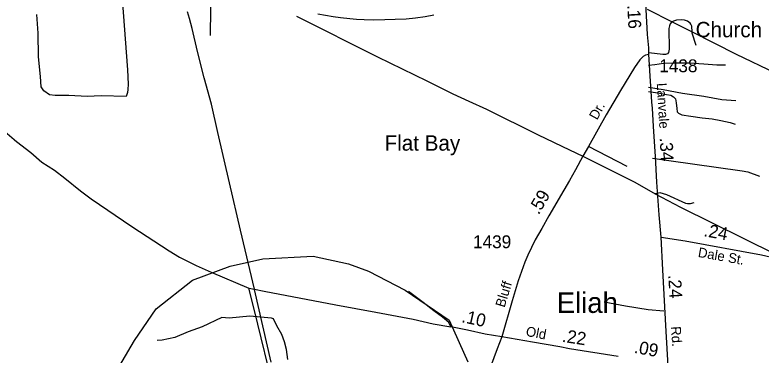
# Model space of a CAD drawing. Extents: x 2104537 to 2336408, y 34176 to 229611.
# Drawn here: x 2278778 to 2286038, y 180912 to 184223 of the extents above; entities that cross this region are included whole.
import ezdxf

# ---------------------------------------------------------------- set-up
doc = ezdxf.new("R2010")
doc.units = 0
for name, color, linetype in [('Exist Boundary Land Use Reservation Military US Department of Defense', 7, 'Continuous'), ('Exist Civil Demographics Community Label', 7, 'Continuous'), ('Exist Cultural Church Label', 7, 'Continuous'), ('Exist Hydrographic Creek Single Shore', 7, 'Continuous'), ('Exist Hydrographic Point Label', 7, 'Continuous'), ('Exist Railroad Mainline', 7, 'Continuous'), ('Exist Road Non-System Type 51', 7, 'Continuous'), ('Exist Road Secondary Mileage Hundredths English Label', 7, 'Continuous'), ('Exist Road Secondary Type 51 Attributed', 7, 'Continuous'), ('Exist Road Secondary Type 51 Label', 7, 'Continuous'), ('Exist Road Secondary Type 51 Number Label', 7, 'Continuous'), ('Exist Utilities Electrical Transmission Line', 7, 'Continuous')]:
    doc.layers.add(name, color=color, linetype=linetype)

msp = doc.modelspace()

# ---------------------------------------------------------------- linework, layer by layer
at = {"layer": 'Exist Boundary Land Use Reservation Military US Department of Defense'}
msp.add_lwpolyline([(2279734.4, 180700.1), (2279942.5, 181055), (2280150.7, 181361), (2280505.4, 181642.5), (2280872.7, 181777.1), (2281191.1, 181850.5), (2281680.6, 181875), (2282023.2, 181801.5), (2282219, 181728.1), (2282573.8, 181544.5), (2283002.3, 181250.8), (2283185.8, 180846.9)], dxfattribs=at)
at = {"layer": 'Exist Hydrographic Creek Single Shore'}
msp.add_lwpolyline([(2281432.7, 180869.1), (2281421.2, 180965.3), (2281401.9, 181042.2), (2281375, 181111.4), (2281325.1, 181196.1), (2281294.3, 181265.3), (2281275.1, 181273), (2281063.7, 181292.2), (2280863.8, 181273), (2280790.7, 181276.8), (2280598.5, 181188.4), (2280464, 181138.4), (2280333.3, 181084.5), (2280210.3, 181057.6), (2280160.3, 181053.8)], dxfattribs=at)
at = {"layer": 'Exist Railroad Mainline'}
for points in [[(2281270.6, 180844.9), (2281108.4, 181549.7), (2281107.8, 181552.5), (2280973.4, 182128.2), (2280865.2, 182587.2), (2280753.1, 183078.5), (2280690.2, 183354.5), (2280618.7, 183609.1), (2280553.9, 183868.2), (2280501.2, 184091.6), (2280476.1, 184187.5), (2280458.4, 184252.5)], [(2281726, 184232.1), (2281799.6, 184220.9), (2281875.7, 184207.6), (2281945.8, 184198.4), (2282036.1, 184187.4), (2282101.9, 184182.2), (2282176.3, 184177.1), (2282266.1, 184176.1), (2282376.1, 184179.5), (2282478.1, 184180.5), (2282584.1, 184185.6), (2282675.8, 184195), (2282767.9, 184206), (2282855.4, 184223)]]:
    msp.add_lwpolyline(points, dxfattribs=at)
at = {"layer": 'Exist Road Non-System Type 51'}
for p, q in [((2284172.7, 182909.5), (2284303.7, 182846.8)), ((2284735.7, 182746.6), (2284359.7, 182941.8)), ((2281052.9, 181563.8), (2281107.8, 181552.5))]:
    msp.add_line(p, q, dxfattribs=at)
for points in [[(2279802.7, 184641.5), (2279874.7, 183688.2), (2279878.3, 183550.4), (2279877.3, 183498.2), (2279873.7, 183466.5), (2279859.1, 183429.3), (2279616.5, 183434.3), (2279481.9, 183430.2), (2279302.4, 183438.4), (2279167.8, 183438.4), (2279114.7, 183446.5), (2279057.6, 183483.3), (2279033.1, 183524.1), (2279025, 183622), (2279008.7, 183813.8), (2279004.6, 184046.4), (2278992.3, 184226)], [(2280706, 184628.5), (2280681.3, 184280.3), (2280678.6, 184022.2)], [(2281518.3, 184210.6), (2282305, 183816.5), (2282785.9, 183580.5), (2283037.6, 183453.6), (2283195, 183383.4), (2283367, 183306.8), (2283867.9, 183055.3), (2284172.7, 182909.5)], [(2285174, 184155.4), (2285167.1, 184151.8), (2285155, 184137.7), (2285147.3, 184115.5), (2285141.6, 184091.3), (2285144.3, 183889.6), (2285138.7, 183857.5), (2285127, 183843.3), (2285108.8, 183837.1), (2285082.9, 183836.6), (2284946.8, 183853.1)], [(2285367.3, 184058.7), (2285363.4, 184112.3), (2285355.3, 184132.1), (2285347, 184143.8), (2285320.8, 184163.6), (2285291.8, 184173), (2285260.7, 184175), (2285213.7, 184170.3), (2285186.9, 184162), (2285174, 184155.4)], [(2285407.7, 183926.8), (2285368.3, 184044.3), (2285367.3, 184058.7)], [(2277584.2, 183994.1), (2277721.8, 183877.6), (2278220.9, 183450.1), (2278363.7, 183336.2), (2278585.4, 183165.8), (2278791.9, 182989.9), (2278931.8, 182883.3), (2279039.9, 182791.3), (2279164.3, 182710.8), (2279264.9, 182634.7), (2279414.7, 182512.1), (2279521.1, 182433.9), (2279916.1, 182163.6), (2280277.1, 181927.3), (2280379.2, 181866.7), (2280542, 181784.4), (2280686.7, 181719.5), (2281052.9, 181563.8)], [(2284943.2, 183732.4), (2285005, 183741.2), (2285088.9, 183753.8), (2285185.5, 183758), (2285338.7, 183755.9), (2285481.5, 183745.4), (2285607.4, 183737), (2285691.4, 183737)], [(2284943.3, 183518.2), (2285084.7, 183495.5), (2285273.7, 183461.9), (2285481.5, 183432.5), (2285655.7, 183401), (2285792.2, 183388.4)], [(2284944.1, 183476.8), (2285033.8, 183464.4), (2285117.1, 183449.7), (2285159.5, 183441.5), (2285187.3, 183426.8), (2285205.3, 183405.6), (2285211.8, 183366.4), (2285216.7, 183312.5), (2285220, 183278.2), (2285233, 183265.1), (2285267.3, 183250.4), (2285355.5, 183237.3), (2285463.3, 183222.6), (2285562.9, 183211.2), (2285646.2, 183196.5), (2285737.7, 183175.2), (2285785, 183160.5)], [(2284303.7, 182846.8), (2284810.8, 182595.2), (2285007.7, 182481.9)], [(2284982.6, 182830), (2285140.6, 182805.3), (2285855.6, 182705.5), (2285909.6, 182695.9), (2286021.9, 182655)], [(2285384.5, 182393.5), (2285346.6, 182383.1), (2285322.3, 182382.9), (2285304.3, 182386.9), (2285119.7, 182471.2), (2285055.4, 182490.4), (2285007.7, 182481.9)], [(2285007.7, 182481.9), (2285254.8, 182352.4), (2286176.9, 181895.1)], [(2282028.1, 177174.7), (2281989.7, 177355.2), (2281749.9, 178385.8), (2281661, 178755.2), (2281567.3, 179185.1), (2281487.8, 179518.6), (2281471.6, 179608.7), (2281467.5, 179704.9), (2281469.9, 179826.9), (2281466.7, 179864.7), (2281444.4, 179967.1), (2281383, 180198.2), (2281305.5, 180535.6), (2281109.4, 181347.3), (2281052.9, 181563.8)], [(2281107.8, 181552.5), (2281203.5, 181532.9), (2281900.3, 181400.1), (2282288.9, 181330.6), (2282653.3, 181261.5), (2282846.6, 181215.8), (2283017.9, 181186.2)], [(2283017.9, 181186.2), (2283000.6, 181228.5), (2282937.7, 181279.9), (2282852.9, 181341.6), (2282750.5, 181423.3), (2282608.6, 181530)], [(2285090.2, 181340.1), (2284938.5, 181352.9), (2284717.2, 181389.4), (2284511.9, 181427.1)]]:
    msp.add_lwpolyline(points, dxfattribs=at)
at = {"layer": 'Exist Road Secondary Type 51 Attributed'}
for points in [[(2284945.3, 183838.8), (2284945.3, 183902.4), (2284933.1, 184032.1), (2284919.2, 184276.7), (2284918.5, 184283.1), (2284907.4, 184479.8), (2284888.8, 184704.8)], [(2284945.3, 183838.8), (2284914.7, 183831.5), (2284890.3, 183818), (2284859.7, 183785), (2284807.1, 183711.6), (2284670.1, 183487.6), (2284529.3, 183250.4), (2284359.7, 182941.8), (2284303.7, 182846.8), (2284233.3, 182716.3), (2284173, 182612.6), (2284117.2, 182516.5), (2283972.5, 182268.3), (2283905.8, 182144.3), (2283840.9, 182033.6), (2283769.1, 181885.7), (2283739.9, 181816.1), (2283674.4, 181635.3), (2283614.5, 181440.6), (2283514.5, 181090.1)], [(2285065.1, 182059.6), (2285045.2, 182278.4), (2285023.8, 182595.5), (2285011.5, 182843.6), (2284990.1, 183137.8), (2284980.7, 183314.1), (2284974.6, 183374), (2284969.7, 183481.7), (2284958.7, 183627.2), (2284953.8, 183736.1), (2284945.3, 183838.8)], [(2285135.1, 180809.2), (2285114.1, 181142.3), (2285081.9, 181742.5), (2285065.1, 182059.6)], [(2285065.1, 182059.6), (2285300.9, 182024.1), (2286040.8, 181887.7), (2286321, 181821.9)], [(2283514.5, 181090.1), (2283352.6, 181115.6), (2283181.2, 181153.2), (2283017.9, 181186.2)], [(2283514.5, 181090.1), (2283469.6, 180973.8), (2283328, 180586.5), (2283319.2, 180542.7), (2283315.9, 180511.1), (2283318.5, 180478), (2283338.8, 180362.2), (2283355.4, 180278.2), (2283382.1, 180162.4), (2283402.4, 180093.7), (2283413.8, 180052.9)], [(2284646.6, 180899.1), (2284175, 180971.7), (2284080, 180993), (2283812.6, 181037), (2283514.5, 181090.1)]]:
    msp.add_lwpolyline(points, dxfattribs=at)
at = {"layer": 'Exist Utilities Electrical Transmission Line'}
for p, q in [((2284928.3, 184278.2), (2285174, 184155.4)), ((2285174, 184155.4), (2285367.3, 184058.7))]:
    msp.add_line(p, q, dxfattribs=at)
msp.add_lwpolyline([(2285367.3, 184058.7), (2285367.9, 184058.4), (2285796.3, 183841.2), (2286174.6, 183659.6), (2286413.9, 183534.6)], dxfattribs=at)

# ---------------------------------------------------------------- texts
at = {"layer": 'Exist Civil Demographics Community Label'}
msp.add_text('Eliah', height=200, dxfattribs=at).set_placement((2284049.9, 181322.7))
at = {"layer": 'Exist Cultural Church Label'}
msp.add_text('Church', height=150, dxfattribs=at).set_placement((2285401.2, 184005.1))
at = {"layer": 'Exist Hydrographic Point Label'}
msp.add_text('Flat Bay', height=150, dxfattribs=at).set_placement((2282374.9, 182901.5))
at = {"layer": 'Exist Road Secondary Mileage Hundredths English Label'}
for s, rotation, p in [('.16', 273.23531, (2284735.2, 184316.5)), ('.34', 272.82596, (2285051.7, 183027.5)), ('.59', 59.76157, (2283873.9, 182271.4)), ('.24', 349.55931, (2285474, 182070.3)), ('.24', 273.06672, (2285134.7, 181691.6)), ('.10', 347.62089, (2283117.4, 181233.9)), ('.22', 351.24637, (2284096.3, 181042.1)), ('.09', 349.57291, (2284796.7, 180934.6))]:
    msp.add_text(s, height=125, rotation=rotation, dxfattribs=at).set_placement(p)
at = {"layer": 'Exist Road Secondary Type 51 Label'}
for s, rotation, p in [('Lanvale', 273.37644, (2285022.8, 183558.1)), ('Dr.', 61.20088, (2284442.2, 183194.2)), ('Dale St.', 350.00264, (2285419, 181868.4)), ('Bluff', 72.90379, (2283541.2, 181369.6)), ('Old', 349.30169, (2283744, 181100)), ('Rd.', 273.53349, (2285161.2, 181189.7))]:
    msp.add_text(s, height=95, rotation=rotation, dxfattribs=at).set_placement(p)
at = {"layer": 'Exist Road Secondary Type 51 Number Label'}
for s, p in [('1438', (2285047.2, 183665.5)), ('1439', (2283235.1, 181952.6))]:
    msp.add_text(s, height=125, dxfattribs=at).set_placement(p)

doc.saveas('drawing.dxf')
